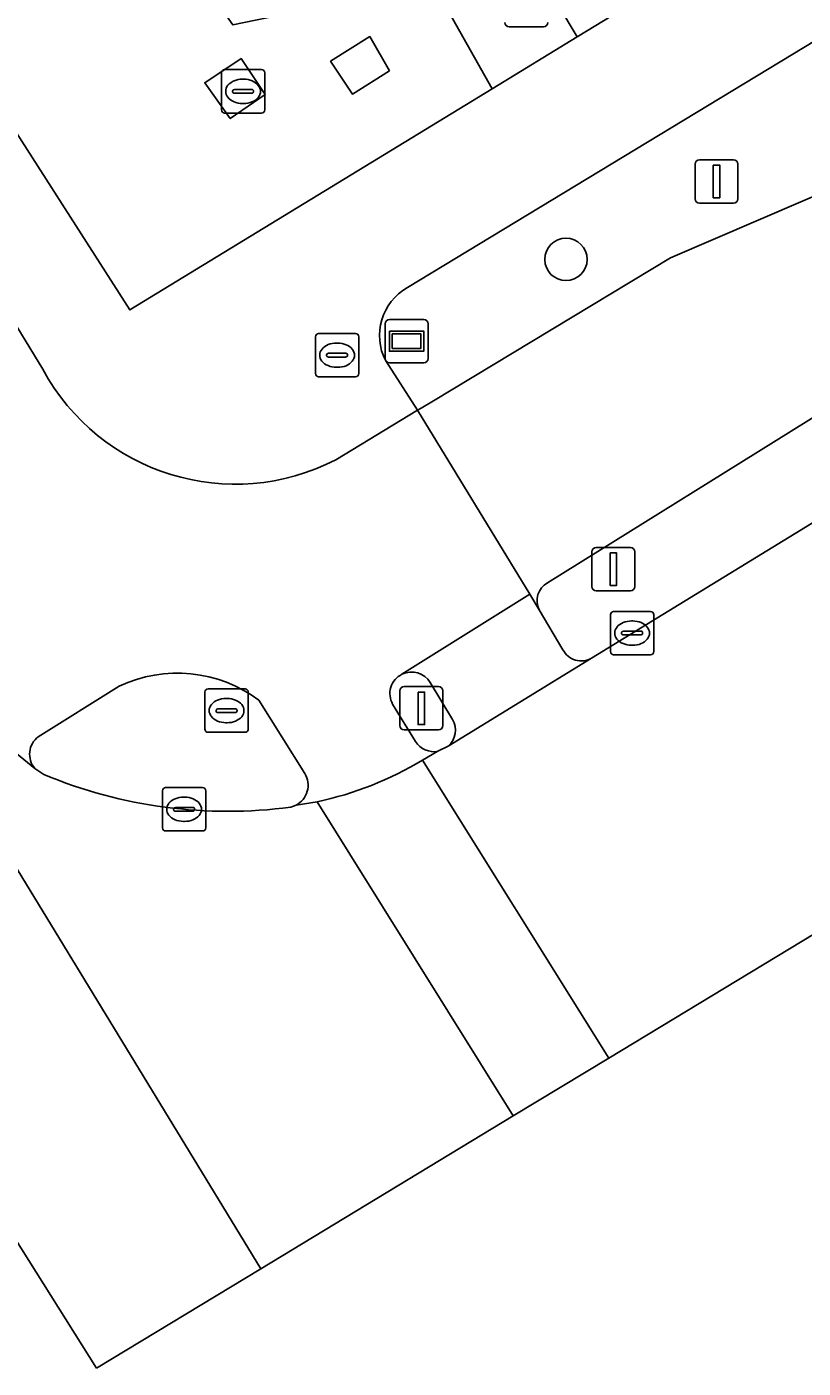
# Model space of a CAD drawing. Extents: x 158455 to 159797, y 387218 to 388672.
# Drawn here: x 158832.92 to 158850.82, y 387217.69 to 387248.62 of the extents above; entities that cross this region are included whole.
import ezdxf

# ---------------------------------------------------------------- set-up
doc = ezdxf.new("R2010")
doc.units = 0
for name, color, linetype in [('IMGEO_Berm_groen', 7, 'Continuous'), ('IMGEO_Boom', 7, 'Continuous'), ('IMGEO_Brandkraan', 7, 'Continuous'), ('IMGEO_Fietspad_gesloten', 7, 'Continuous'), ('IMGEO_Fietspad_open', 7, 'Continuous'), ('IMGEO_Kolk', 7, 'Continuous'), ('IMGEO_Rijbaan_lokaal_gesloten', 7, 'Continuous'), ('IMGEO_Rijbaan_regionaal_gesloten', 7, 'Continuous'), ('IMGEO_Rioolput', 7, 'Continuous'), ('IMGEO_Terreindeel_gesloten', 7, 'Continuous'), ('IMGEO_Verkeersbordpaal', 7, 'Continuous'), ('IMGEO_Verkeerseiland_gesloten', 7, 'Continuous'), ('IMGEO_Verkeerseiland_open', 7, 'Continuous'), ('IMGEO_Verkeersregelinstallatiepaal', 7, 'Continuous'), ('IMGEO_Verklikker', 7, 'Continuous'), ('IMGEO_Voetpad_open', 7, 'Continuous')]:
    doc.layers.add(name, color=color, linetype=linetype)

msp = doc.modelspace()

# ---------------------------------------------------------------- linework, layer by layer
at = {"layer": 'IMGEO_Berm_groen'}
for points in [[(158912.53, 387289.242), (158933.291, 387301.742), (158971.266, 387323.887), (158970.861, 387324.556), (158909.097, 387288.175), (158886.233, 387273.876), (158884.299, 387273.254), (158872.417, 387268.143), (158840.365, 387249.215), (158837.671, 387248.663), (158835.099, 387252.323), (158831.376, 387250), (158830.558, 387249.49), (158835.3, 387242.091), (158843.652, 387247.19), (158842.329, 387249.542), (158844.224, 387250.71), (158845.609, 387248.385), (158848.254, 387250)], [(158841.285, 387247.602), (158840.435, 387247.061), (158839.924, 387247.821), (158840.827, 387248.391)], [(158838.419, 387247.057), (158837.611, 387246.501), (158837.025, 387247.326), (158837.863, 387247.884)]]:
    msp.add_lwpolyline(points, close=True, dxfattribs=at)
for points in [[(158973.426, 387320.178), (158972.871, 387321.236), (158937.343, 387300.567), (158907.527, 387282.625), (158883.414, 387267.875), (158857.428, 387252.142), (158853.895, 387250), (158841.7, 387242.607)], [(158841.196, 387240.914), (158841.931, 387239.775), (158842.013, 387239.825), (158842.297, 387239.997), (158847.763, 387243.287), (158851.856, 387245.05), (158853.255, 387245.716), (158855.546, 387246.987), (158873.726, 387258.132), (158926.744, 387290.382)], [(158862.902, 387244.442), (158866.997, 387246.961), (158857.601, 387243.388), (158854.915, 387242.367), (158853.397, 387241.348), (158851.296, 387239.762), (158844.925, 387235.8)], [(158845.942, 387234.06), (158862.902, 387244.442)], [(158844.733, 387235.173), (158845.284, 387234.254)]]:
    msp.add_lwpolyline(points, dxfattribs=at)
for centre, radius, start, end in [((158842.328, 387241.498), 1.274, 119.5476, 207.2962), ((158845.164, 387235.384), 0.48, 119.855, 206.0937), ((158845.704, 387234.467), 0.471, 206.871, 300.2745)]:
    msp.add_arc(centre, radius, start, end, dxfattribs=at)
at = {"layer": 'IMGEO_Boom'}
msp.add_circle((158845.352, 387243.254), 0.489, dxfattribs=at)
at = {"layer": 'IMGEO_Brandkraan'}
for p, q in [((158837.483, 387247.629), (158838.335, 387247.629)), ((158837.408, 387246.703), (158837.408, 387247.555)), ((158837.896, 387247.409), (158837.921, 387247.409)), ((158838.409, 387247.555), (158838.409, 387246.703)), ((158837.667, 387247.123), (158837.667, 387247.135)), ((158838.105, 387247.086), (158837.707, 387247.086)), ((158837.71, 387247.172), (158838.108, 387247.172)), ((158838.151, 387247.135), (158838.151, 387247.123)), ((158837.919, 387246.849), (158837.894, 387246.849)), ((158838.335, 387246.629), (158837.483, 387246.629)), ((158839.576, 387240.62), (158839.576, 387241.472)), ((158839.651, 387241.546), (158840.503, 387241.546)), ((158840.577, 387241.472), (158840.577, 387240.62)), ((158840.064, 387241.326), (158840.089, 387241.326)), ((158839.835, 387241.04), (158839.835, 387241.052)), ((158840.273, 387241.003), (158839.875, 387241.003)), ((158839.878, 387241.089), (158840.276, 387241.089)), ((158840.319, 387241.052), (158840.319, 387241.04)), ((158840.503, 387240.546), (158839.651, 387240.546)), ((158840.087, 387240.766), (158840.062, 387240.766))]:
    msp.add_line(p, q, dxfattribs=at)
for points in [[(158837.483, 387247.629), (158838.335, 387247.629)], [(158837.408, 387246.703), (158837.408, 387247.555)], [(158838.409, 387247.555), (158838.409, 387246.703)], [(158838.335, 387246.629), (158837.483, 387246.629)], [(158839.576, 387240.62), (158839.576, 387241.472)], [(158839.651, 387241.546), (158840.503, 387241.546)], [(158840.577, 387241.472), (158840.577, 387240.62)], [(158840.503, 387240.546), (158839.651, 387240.546)]]:
    msp.add_lwpolyline(points, dxfattribs=at)
for centre, radius, start, end in [((158837.485, 387247.553), 0.0765, 91.552, 178.448), ((158837.485, 387247.553), 0.0765, 91.552, 178.448), ((158838.333, 387247.553), 0.0765, 1.552, 88.448), ((158838.333, 387247.553), 0.0765, 1.552, 88.448), ((158837.707, 387247.132), 0.0403, 85.8775, 175.7526), ((158837.704, 387247.122), 0.0366, 178.938, 274.7102), ((158838.108, 387247.129), 0.043, 264.8664, 352.4533), ((158838.112, 387247.134), 0.0386, 1.7309, 96.639), ((158837.485, 387246.705), 0.0765, 181.552, 268.448), ((158837.485, 387246.705), 0.0765, 181.552, 268.448), ((158838.333, 387246.705), 0.0765, 271.552, 358.448), ((158838.333, 387246.705), 0.0765, 271.552, 358.448), ((158839.653, 387241.47), 0.0765, 91.552, 178.448), ((158839.653, 387241.47), 0.0765, 91.552, 178.448), ((158840.501, 387241.47), 0.0765, 1.552, 88.448), ((158840.501, 387241.47), 0.0765, 1.552, 88.448), ((158839.875, 387241.049), 0.0403, 85.8775, 175.7526), ((158839.872, 387241.039), 0.0366, 178.938, 274.7102), ((158840.276, 387241.046), 0.043, 264.8664, 352.4533), ((158840.28, 387241.051), 0.0386, 1.7309, 96.639), ((158839.653, 387240.622), 0.0765, 181.552, 268.448), ((158839.653, 387240.622), 0.0765, 181.552, 268.448), ((158840.501, 387240.622), 0.0765, 271.552, 358.448), ((158840.501, 387240.622), 0.0765, 271.552, 358.448)]:
    msp.add_arc(centre, radius, start, end, dxfattribs=at)
for centre, major_axis, ratio, start_param, end_param in [((158837.895, 387247.129), (-0.387, 0.002), 0.722429, 4.712389, 7.853982), ((158837.92, 387247.129), (-0.39, 0.002), 0.717154, 1.570796, 4.712389), ((158840.063, 387241.046), (-0.387, 0.002), 0.722429, 4.712389, 7.853982), ((158840.088, 387241.046), (-0.39, 0.002), 0.717154, 1.570796, 4.712389)]:
    msp.add_ellipse(centre, major_axis=major_axis, ratio=ratio, start_param=start_param, end_param=end_param, dxfattribs=at)
at = {"layer": 'IMGEO_Fietspad_gesloten'}
for points in [[(159057.059, 387365.476), (159049.62, 387361.262), (158978.669, 387320.547), (158972.609, 387317.073), (158959.975, 387309.829), (158926.744, 387290.382), (158873.726, 387258.132), (158855.546, 387246.987), (158853.255, 387245.716), (158851.856, 387245.05), (158847.763, 387243.287), (158842.297, 387239.997), (158842.013, 387239.825), (158841.931, 387239.775), (158844.522, 387235.533), (158844.733, 387235.173)], [(158844.925, 387235.8), (158851.296, 387239.762), (158853.397, 387241.348), (158854.915, 387242.367), (158875.426, 387254.911), (158912.235, 387277.276), (158917.214, 387280.223), (158928.615, 387286.97), (158933.623, 387289.563), (158938.877, 387292.676), (158939.985, 387293.333), (158943.012, 387295.759), (158960.805, 387306.114), (159003.155, 387330.485)], [(158844.139, 387223.508), (158846.342, 387224.841), (158842.043, 387231.709)], [(158839.616, 387230.749), (158844.139, 387223.508)]]:
    msp.add_lwpolyline(points, dxfattribs=at)
for centre, radius, start, end in [((158845.164, 387235.384), 0.48, 119.855, 206.0937), ((158837.979, 387238.435), 7.858, 282.0218, 301.1408)]:
    msp.add_arc(centre, radius, start, end, dxfattribs=at)
at = {"layer": 'IMGEO_Fietspad_open'}
for points in [[(158833.291, 387240.724), (158832.194, 387242.517), (158830.121, 387245.834), (158828.068, 387244.556), (158830.787, 387240.184)], [(158841.931, 387239.775), (158840.048, 387238.636)], [(158841.572, 387233.688), (158844.522, 387235.533), (158841.931, 387239.775)], [(158829.532, 387234.438), (158833.109, 387231.52)], [(158833.188, 387232.249), (158835.049, 387233.414)], [(158838.275, 387233.088), (158839.331, 387231.398)], [(158841.887, 387232.136), (158841.357, 387232.999)], [(158842.043, 387231.709), (158842.402, 387231.913)], [(158839.13, 387230.671), (158839.616, 387230.749)]]:
    msp.add_lwpolyline(points, dxfattribs=at)
for centre, radius, start, end in [((158837.731, 387243.115), 5.043, 208.3033, 297.3531), ((158836.392, 387230.578), 3.138, 53.1216, 115.3377), ((158841.788, 387233.243), 0.495, 115.8429, 209.4964), ((158833.485, 387231.848), 0.499, 126.542, 221.0882), ((158842.308, 387232.402), 0.498, 212.2608, 280.913), ((158837.979, 387238.435), 7.858, 282.0218, 301.1408), ((158838.89, 387231.129), 0.517, 297.6951, 31.3949)]:
    msp.add_arc(centre, radius, start, end, dxfattribs=at)
at = {"layer": 'IMGEO_Kolk'}
for p, q in [((158846.377, 387234.212), (158846.377, 387235.064)), ((158846.452, 387235.138), (158847.304, 387235.138)), ((158847.378, 387235.064), (158847.378, 387234.212)), ((158846.636, 387234.632), (158846.636, 387234.644)), ((158846.679, 387234.681), (158847.077, 387234.681)), ((158846.865, 387234.918), (158846.89, 387234.918)), ((158847.12, 387234.644), (158847.12, 387234.632)), ((158847.074, 387234.595), (158846.676, 387234.595)), ((158846.888, 387234.358), (158846.863, 387234.358)), ((158847.304, 387234.138), (158846.452, 387234.138)), ((158836.048, 387230.15), (158836.048, 387231.002)), ((158836.123, 387231.076), (158836.975, 387231.076)), ((158837.049, 387231.002), (158837.049, 387230.15)), ((158836.35, 387230.619), (158836.748, 387230.619)), ((158836.536, 387230.856), (158836.561, 387230.856)), ((158836.307, 387230.57), (158836.307, 387230.582)), ((158836.745, 387230.533), (158836.347, 387230.533)), ((158836.559, 387230.296), (158836.534, 387230.296)), ((158836.791, 387230.582), (158836.791, 387230.57)), ((158836.975, 387230.076), (158836.123, 387230.076))]:
    msp.add_line(p, q, dxfattribs=at)
for points in [[(158846.377, 387234.212), (158846.377, 387235.064)], [(158846.452, 387235.138), (158847.304, 387235.138)], [(158847.378, 387235.064), (158847.378, 387234.212)], [(158847.304, 387234.138), (158846.452, 387234.138)], [(158836.048, 387230.15), (158836.048, 387231.002)], [(158836.123, 387231.076), (158836.975, 387231.076)], [(158837.049, 387231.002), (158837.049, 387230.15)], [(158836.975, 387230.076), (158836.123, 387230.076)]]:
    msp.add_lwpolyline(points, dxfattribs=at)
for centre, radius, start, end in [((158846.454, 387235.062), 0.0765, 91.552, 178.448), ((158846.454, 387235.062), 0.0765, 91.552, 178.448), ((158847.302, 387235.062), 0.0765, 1.552, 88.448), ((158847.302, 387235.062), 0.0765, 1.552, 88.448), ((158846.676, 387234.641), 0.0403, 85.8775, 175.7526), ((158846.673, 387234.631), 0.0366, 178.938, 274.7102), ((158847.077, 387234.638), 0.043, 264.8664, 352.4533), ((158847.081, 387234.643), 0.0386, 1.7309, 96.639), ((158846.454, 387234.214), 0.0765, 181.552, 268.448), ((158846.454, 387234.214), 0.0765, 181.552, 268.448), ((158847.302, 387234.214), 0.0765, 271.552, 358.448), ((158847.302, 387234.214), 0.0765, 271.552, 358.448), ((158836.125, 387231), 0.0765, 91.552, 178.448), ((158836.125, 387231), 0.0765, 91.552, 178.448), ((158836.973, 387231), 0.0765, 1.552, 88.448), ((158836.973, 387231), 0.0765, 1.552, 88.448), ((158836.347, 387230.579), 0.0403, 85.8775, 175.7526), ((158836.752, 387230.581), 0.0386, 1.7309, 96.639), ((158836.344, 387230.569), 0.0366, 178.938, 274.7102), ((158836.748, 387230.576), 0.043, 264.8664, 352.4533), ((158836.125, 387230.152), 0.0765, 181.552, 268.448), ((158836.125, 387230.152), 0.0765, 181.552, 268.448), ((158836.973, 387230.152), 0.0765, 271.552, 358.448), ((158836.973, 387230.152), 0.0765, 271.552, 358.448)]:
    msp.add_arc(centre, radius, start, end, dxfattribs=at)
for centre, major_axis, ratio, start_param, end_param in [((158846.864, 387234.638), (-0.387, 0.002), 0.722429, 4.712389, 7.853982), ((158846.889, 387234.638), (-0.39, 0.002), 0.717154, 1.570796, 4.712389), ((158836.535, 387230.576), (-0.387, 0.002), 0.722429, 4.712389, 7.853982), ((158836.56, 387230.576), (-0.39, 0.002), 0.717154, 1.570796, 4.712389)]:
    msp.add_ellipse(centre, major_axis=major_axis, ratio=ratio, start_param=start_param, end_param=end_param, dxfattribs=at)
at = {"layer": 'IMGEO_Rijbaan_lokaal_gesloten'}
msp.add_lwpolyline([(158901.457, 387267.816), (158889.559, 387260.627), (158872.053, 387250), (158871.458, 387249.705), (158866.997, 387246.961), (158862.902, 387244.442), (158845.942, 387234.06), (158842.636, 387232.03), (158842.402, 387231.913), (158842.043, 387231.709), (158846.342, 387224.841), (158916.818, 387267.499)], dxfattribs=at)
at = {"layer": 'IMGEO_Rijbaan_regionaal_gesloten'}
for points in [[(158834.527, 387217.69), (158838.315, 387219.983), (158829.317, 387234.729), (158827.379, 387238.073), (158824.176, 387235.992), (158823.437, 387235.512), (158823.356, 387235.46), (158834.527, 387217.69)], [(158833.315, 387231.379), (158833.109, 387231.52), (158829.532, 387234.438), (158829.317, 387234.729), (158838.315, 387219.983), (158844.139, 387223.508)], [(158844.139, 387223.508), (158839.616, 387230.749), (158839.13, 387230.671), (158839.009, 387230.625)]]:
    msp.add_lwpolyline(points, dxfattribs=at)
msp.add_arc((158837.56, 387241.563), 11.034, 247.3699, 277.5436, dxfattribs=at)
at = {"layer": 'IMGEO_Rioolput'}
for p, q in [((158837.027, 387232.425), (158837.027, 387233.277)), ((158837.102, 387233.351), (158837.954, 387233.351)), ((158837.515, 387233.131), (158837.54, 387233.131)), ((158838.028, 387233.277), (158838.028, 387232.425)), ((158837.286, 387232.845), (158837.286, 387232.857)), ((158837.724, 387232.808), (158837.326, 387232.808)), ((158837.329, 387232.894), (158837.727, 387232.894)), ((158837.77, 387232.857), (158837.77, 387232.845)), ((158837.538, 387232.571), (158837.513, 387232.571)), ((158837.954, 387232.351), (158837.102, 387232.351))]:
    msp.add_line(p, q, dxfattribs=at)
for points in [[(158837.027, 387232.425), (158837.027, 387233.277)], [(158837.102, 387233.351), (158837.954, 387233.351)], [(158838.028, 387233.277), (158838.028, 387232.425)], [(158837.954, 387232.351), (158837.102, 387232.351)]]:
    msp.add_lwpolyline(points, dxfattribs=at)
for centre, radius, start, end in [((158837.104, 387233.275), 0.0765, 91.552, 178.448), ((158837.104, 387233.275), 0.0765, 91.552, 178.448), ((158837.952, 387233.275), 0.0765, 1.552, 88.448), ((158837.952, 387233.275), 0.0765, 1.552, 88.448), ((158837.326, 387232.854), 0.0403, 85.8775, 175.7526), ((158837.323, 387232.844), 0.0366, 178.938, 274.7102), ((158837.727, 387232.851), 0.043, 264.8664, 352.4533), ((158837.731, 387232.856), 0.0386, 1.7309, 96.639), ((158837.104, 387232.427), 0.0765, 181.552, 268.448), ((158837.104, 387232.427), 0.0765, 181.552, 268.448), ((158837.952, 387232.427), 0.0765, 271.552, 358.448), ((158837.952, 387232.427), 0.0765, 271.552, 358.448)]:
    msp.add_arc(centre, radius, start, end, dxfattribs=at)
for centre, major_axis, ratio, start_param, end_param in [((158837.514, 387232.851), (-0.387, 0.002), 0.722429, 4.712389, 7.853982), ((158837.539, 387232.851), (-0.39, 0.002), 0.717154, 1.570796, 4.712389)]:
    msp.add_ellipse(centre, major_axis=major_axis, ratio=ratio, start_param=start_param, end_param=end_param, dxfattribs=at)
at = {"layer": 'IMGEO_Terreindeel_gesloten'}
for points in [[(158841.285, 387247.602), (158840.827, 387248.391), (158839.924, 387247.821), (158840.435, 387247.061)], [(158837.863, 387247.884), (158837.025, 387247.326), (158837.611, 387246.501), (158838.419, 387247.057)]]:
    msp.add_lwpolyline(points, close=True, dxfattribs=at)
at = {"layer": 'IMGEO_Verkeersbordpaal'}
for p, q in [((158848.328, 387244.652), (158848.328, 387245.452)), ((158848.328, 387245.452), (158848.328, 387244.652)), ((158848.428, 387245.552), (158849.218, 387245.552)), ((158849.218, 387245.552), (158848.428, 387245.552)), ((158849.318, 387245.452), (158849.318, 387244.652)), ((158849.318, 387244.652), (158849.318, 387245.452)), ((158849.218, 387244.552), (158848.428, 387244.552)), ((158848.428, 387244.552), (158849.218, 387244.552)), ((158845.948, 387235.712), (158845.948, 387236.512)), ((158845.948, 387236.512), (158845.948, 387235.712)), ((158846.048, 387236.612), (158846.838, 387236.612)), ((158846.838, 387236.612), (158846.048, 387236.612)), ((158846.938, 387236.512), (158846.938, 387235.712)), ((158846.938, 387235.712), (158846.938, 387236.512)), ((158846.838, 387235.612), (158846.048, 387235.612)), ((158846.048, 387235.612), (158846.838, 387235.612))]:
    msp.add_line(p, q, dxfattribs=at)
for points in [[(158848.748, 387245.427), (158848.898, 387245.427), (158848.898, 387244.677), (158848.748, 387244.677), (158848.748, 387245.427)], [(158846.368, 387236.487), (158846.518, 387236.487), (158846.518, 387235.737), (158846.368, 387235.737), (158846.368, 387236.487)]]:
    msp.add_lwpolyline(points, dxfattribs=at)
for centre, start, end in [((158848.428, 387245.452), 90, 180), ((158848.428, 387245.452), 90, 180), ((158849.218, 387245.452), 0, 90), ((158849.218, 387245.452), 360, 90), ((158848.428, 387244.652), 180, 270), ((158848.428, 387244.652), 180, 270), ((158849.218, 387244.652), 270, 0), ((158849.218, 387244.652), 270, 0), ((158846.048, 387236.512), 90, 180), ((158846.048, 387236.512), 90, 180), ((158846.838, 387236.512), 0, 90), ((158846.838, 387236.512), 360, 90), ((158846.048, 387235.712), 180, 270), ((158846.048, 387235.712), 180, 270), ((158846.838, 387235.712), 270, 0), ((158846.838, 387235.712), 270, 0)]:
    msp.add_arc(centre, 0.1, start, end, dxfattribs=at)
at = {"layer": 'IMGEO_Verkeerseiland_gesloten'}
for points in [[(158835.049, 387233.414), (158833.188, 387232.249)], [(158839.331, 387231.398), (158838.275, 387233.088)], [(158833.109, 387231.52), (158833.315, 387231.379)], [(158839.009, 387230.625), (158839.13, 387230.671)]]:
    msp.add_lwpolyline(points, dxfattribs=at)
for centre, radius, start, end in [((158836.392, 387230.578), 3.138, 53.1216, 115.3377), ((158833.485, 387231.848), 0.499, 126.542, 221.0882), ((158837.56, 387241.563), 11.034, 247.3699, 277.5436), ((158838.89, 387231.129), 0.517, 297.6951, 31.3949)]:
    msp.add_arc(centre, radius, start, end, dxfattribs=at)
at = {"layer": 'IMGEO_Verkeerseiland_open'}
for points in [[(158842.736, 387232.645), (158842.225, 387233.497)], [(158841.357, 387232.999), (158841.887, 387232.136)], [(158842.402, 387231.913), (158842.636, 387232.03)]]:
    msp.add_lwpolyline(points, dxfattribs=at)
for centre, radius, start, end in [((158841.788, 387233.243), 0.495, 115.8429, 209.4964), ((158841.796, 387233.242), 0.499, 30.737, 116.655), ((158842.307, 387232.399), 0.495, 311.7402, 29.7887), ((158842.308, 387232.402), 0.498, 212.2608, 280.913)]:
    msp.add_arc(centre, radius, start, end, dxfattribs=at)
at = {"layer": 'IMGEO_Verkeersregelinstallatiepaal'}
for p, q in [((158841.623, 387233.405), (158842.413, 387233.405)), ((158842.413, 387233.405), (158841.623, 387233.405)), ((158841.523, 387232.505), (158841.523, 387233.305)), ((158841.523, 387233.305), (158841.523, 387232.505)), ((158842.513, 387233.305), (158842.513, 387232.505)), ((158842.513, 387232.505), (158842.513, 387233.305)), ((158842.413, 387232.405), (158841.623, 387232.405)), ((158841.623, 387232.405), (158842.413, 387232.405))]:
    msp.add_line(p, q, dxfattribs=at)
msp.add_lwpolyline([(158841.943, 387233.28), (158842.093, 387233.28), (158842.093, 387232.53), (158841.943, 387232.53), (158841.943, 387233.28)], dxfattribs=at)
for centre, start, end in [((158841.623, 387233.305), 90, 180), ((158841.623, 387233.305), 90, 180), ((158842.413, 387233.305), 0, 90), ((158842.413, 387233.305), 360, 90), ((158841.623, 387232.505), 180, 270), ((158841.623, 387232.505), 180, 270), ((158842.413, 387232.505), 270, 0), ((158842.413, 387232.505), 270, 0)]:
    msp.add_arc(centre, 0.1, start, end, dxfattribs=at)
at = {"layer": 'IMGEO_Verklikker'}
for p, q in [((158844.834, 387248.616), (158844.044, 387248.616)), ((158844.044, 387248.616), (158844.834, 387248.616)), ((158841.183, 387240.97), (158841.183, 387241.77)), ((158841.183, 387241.77), (158841.183, 387240.97)), ((158841.283, 387241.87), (158842.073, 387241.87)), ((158842.073, 387241.87), (158841.283, 387241.87)), ((158842.173, 387241.77), (158842.173, 387240.97)), ((158842.173, 387240.97), (158842.173, 387241.77)), ((158842.073, 387240.87), (158841.283, 387240.87)), ((158841.283, 387240.87), (158842.073, 387240.87))]:
    msp.add_line(p, q, dxfattribs=at)
for points in [[(158841.284, 387241.602), (158842.072, 387241.602), (158842.072, 387241.138), (158841.284, 387241.138), (158841.284, 387241.602)], [(158841.349, 387241.537), (158841.349, 387241.203), (158842.007, 387241.203), (158842.007, 387241.537), (158841.349, 387241.537)]]:
    msp.add_lwpolyline(points, dxfattribs=at)
for centre, start, end in [((158844.044, 387248.716), 180, 270), ((158844.044, 387248.716), 180, 270), ((158844.834, 387248.716), 270, 0), ((158844.834, 387248.716), 270, 0), ((158841.283, 387241.77), 90, 180), ((158841.283, 387241.77), 90, 180), ((158842.073, 387241.77), 0, 90), ((158842.073, 387241.77), 360, 90), ((158841.283, 387240.97), 180, 270), ((158841.283, 387240.97), 180, 270), ((158842.073, 387240.97), 270, 0), ((158842.073, 387240.97), 270, 0)]:
    msp.add_arc(centre, 0.1, start, end, dxfattribs=at)
at = {"layer": 'IMGEO_Voetpad_open'}
for points in [[(158907.527, 387282.625), (158937.343, 387300.567), (158972.871, 387321.236), (158971.266, 387323.887), (158933.291, 387301.742), (158912.53, 387289.242), (158848.254, 387250), (158845.609, 387248.385), (158843.652, 387247.19), (158835.3, 387242.091), (158830.558, 387249.49), (158830.37, 387249.787), (158828.417, 387248.559), (158830.121, 387245.834), (158832.194, 387242.517), (158833.291, 387240.724)], [(158841.7, 387242.607), (158853.895, 387250), (158857.428, 387252.142), (158883.414, 387267.875), (158907.527, 387282.625)], [(158840.048, 387238.636), (158841.931, 387239.775), (158841.196, 387240.914)], [(158845.284, 387234.254), (158844.733, 387235.173), (158844.522, 387235.533), (158841.572, 387233.688)], [(158842.636, 387232.03), (158845.942, 387234.06)], [(158842.225, 387233.497), (158842.736, 387232.645)]]:
    msp.add_lwpolyline(points, dxfattribs=at)
msp.add_lwpolyline([(158843.652, 387247.19), (158845.609, 387248.385), (158844.224, 387250.71), (158842.329, 387249.542)], close=True, dxfattribs=at)
for centre, radius, start, end in [((158842.328, 387241.498), 1.274, 119.5476, 207.2962), ((158837.731, 387243.115), 5.043, 208.3033, 297.3531), ((158845.704, 387234.467), 0.471, 206.871, 300.2745), ((158841.796, 387233.242), 0.499, 30.737, 116.655), ((158842.307, 387232.399), 0.495, 311.7402, 29.7887)]:
    msp.add_arc(centre, radius, start, end, dxfattribs=at)

doc.saveas('drawing.dxf')
